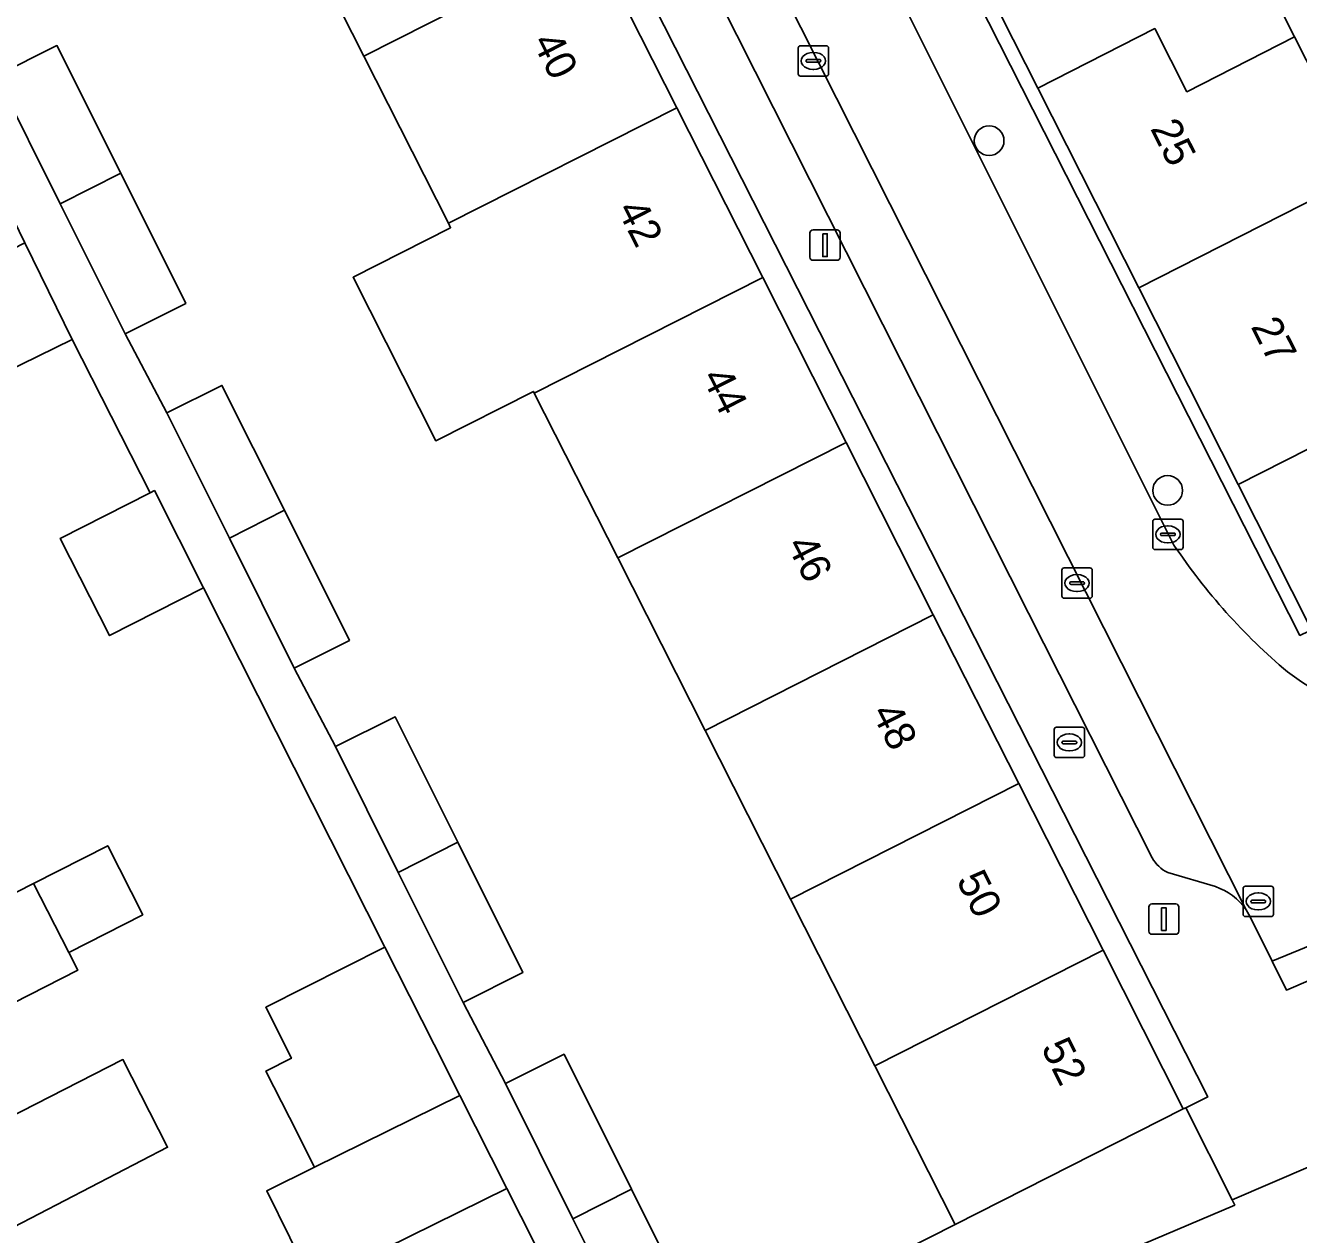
# Model space of a CAD drawing. Extents: x 162344 to 162869, y 381217 to 381818.
# Drawn here: x 162451.39 to 162493.3, y 381513.5 to 381553.28 of the extents above; entities that cross this region are included whole.
import ezdxf

# ---------------------------------------------------------------- set-up
doc = ezdxf.new("R2010")
doc.units = 0
for name, color, linetype in [('IMGEO_Boom', 7, 'Continuous'), ('IMGEO_Brandkraan', 7, 'Continuous'), ('IMGEO_Erf', 7, 'Continuous'), ('IMGEO_Groenvoorziening', 7, 'Continuous'), ('IMGEO_Kolk', 7, 'Continuous'), ('IMGEO_Lichtmast', 7, 'Continuous'), ('IMGEO_Pand', 7, 'Continuous'), ('IMGEO_Pand_nummerreeks', 7, 'Continuous'), ('IMGEO_Parkeervlak_open', 7, 'Continuous'), ('IMGEO_Rijbaan_lokaal_open', 7, 'Continuous'), ('IMGEO_Rioolput', 7, 'Continuous'), ('IMGEO_Voetpad_open', 7, 'Continuous')]:
    doc.layers.add(name, color=color, linetype=linetype)

msp = doc.modelspace()

# ---------------------------------------------------------------- linework, layer by layer
at = {"layer": 'IMGEO_Boom'}
for centre in [(162483.115, 381549.492), (162488.992, 381537.984)]:
    msp.add_circle(centre, 0.489, dxfattribs=at)
at = {"layer": 'IMGEO_Brandkraan'}
for p, q in [((162485.255, 381529.265), (162485.255, 381530.117)), ((162485.33, 381530.191), (162486.182, 381530.191)), ((162486.256, 381530.117), (162486.256, 381529.265)), ((162485.514, 381529.685), (162485.514, 381529.697)), ((162485.952, 381529.648), (162485.554, 381529.648)), ((162485.557, 381529.734), (162485.955, 381529.734)), ((162485.743, 381529.971), (162485.768, 381529.971)), ((162485.998, 381529.697), (162485.998, 381529.685)), ((162486.182, 381529.191), (162485.33, 381529.191)), ((162485.766, 381529.411), (162485.741, 381529.411))]:
    msp.add_line(p, q, dxfattribs=at)
for points in [[(162485.255, 381529.265), (162485.255, 381530.117)], [(162485.33, 381530.191), (162486.182, 381530.191)], [(162486.256, 381530.117), (162486.256, 381529.265)], [(162486.182, 381529.191), (162485.33, 381529.191)]]:
    msp.add_lwpolyline(points, dxfattribs=at)
for centre, radius, start, end in [((162485.332, 381530.115), 0.0765, 91.552, 178.448), ((162485.332, 381530.115), 0.0765, 91.552, 178.448), ((162486.18, 381530.115), 0.0765, 1.552, 88.448), ((162486.18, 381530.115), 0.0765, 1.552, 88.448), ((162485.554, 381529.694), 0.0403, 85.8775, 175.7526), ((162485.551, 381529.684), 0.0366, 178.938, 274.7102), ((162485.955, 381529.691), 0.043, 264.8664, 352.4533), ((162485.959, 381529.696), 0.0386, 1.7309, 96.639), ((162485.332, 381529.267), 0.0765, 181.552, 268.448), ((162485.332, 381529.267), 0.0765, 181.552, 268.448), ((162486.18, 381529.267), 0.0765, 271.552, 358.448), ((162486.18, 381529.267), 0.0765, 271.552, 358.448)]:
    msp.add_arc(centre, radius, start, end, dxfattribs=at)
for centre, major_axis, ratio, start_param, end_param in [((162485.742, 381529.691), (-0.387, 0.002), 0.722429, 4.712389, 7.853982), ((162485.767, 381529.691), (-0.39, 0.002), 0.717154, 1.570796, 4.712389)]:
    msp.add_ellipse(centre, major_axis=major_axis, ratio=ratio, start_param=start_param, end_param=end_param, dxfattribs=at)
at = {"layer": 'IMGEO_Erf'}
for points in [[(162470.917, 381578.514), (162468.494, 381583.305), (162465.26, 381589.702), (162461.906, 381596.335), (162459.581, 381600.933), (162457.202, 381605.637), (162453.968, 381612.034), (162453.435, 381611.809), (162493.347, 381533.215), (162493.913, 381533.481), (162493.857, 381533.592), (162493.677, 381533.501), (162491.312, 381538.178), (162488.041, 381544.647), (162484.716, 381551.224), (162482.296, 381556.009), (162479.903, 381560.742), (162476.604, 381567.267), (162474.308, 381571.807)], [(162456.714, 381584.2), (162456.002, 381583.84), (162458.935, 381578.045), (162461.717, 381572.548), (162464.522, 381567.004), (162467.363, 381561.39), (162470.051, 381556.078), (162472.834, 381550.578), (162475.661, 381544.992), (162478.408, 381539.564), (162481.278, 381533.893), (162484.09, 381528.337), (162486.866, 381522.852), (162489.508, 381517.63), (162489.593, 381517.672), (162490.31, 381518.027)]]:
    msp.add_lwpolyline(points, close=True, dxfattribs=at)
for points in [[(162480.644, 381577.675), (162484.006, 381571.026), (162486.416, 381566.262), (162488.499, 381562.142), (162490.418, 381563.117), (162491.622, 381560.746), (162489.699, 381559.769), (162493.17, 381552.905), (162495.445, 381548.407)], [(162472.033, 381508.787), (162481.996, 381513.829), (162479.353, 381519.049), (162476.576, 381524.534), (162473.763, 381530.089), (162470.891, 381535.76), (162468.143, 381541.187), (162468.115, 381541.243), (162464.902, 381539.617), (162462.179, 381544.998), (162465.39, 381546.624), (162465.315, 381546.773), (162462.53, 381552.272), (162459.842, 381557.583), (162456.999, 381563.197), (162454.192, 381568.74), (162451.409, 381574.236)], [(162450.434, 381551.625), (162452.428, 381552.622), (162454.529, 381548.418), (162456.67, 381544.136), (162454.677, 381543.139), (162456.045, 381540.533), (162457.861, 381541.441), (162459.917, 381537.33), (162462.057, 381533.048), (162460.242, 381532.14), (162461.595, 381529.554), (162463.562, 381530.537), (162465.629, 381526.404), (162467.77, 381522.122), (162465.803, 381521.138), (162467.194, 381518.465), (162469.125, 381519.43), (162471.343, 381514.994), (162473.29, 381511.1)], [(162469.516, 381510.504), (162467.239, 381515.015), (162460.857, 381511.863), (162459.338, 381514.938), (162460.907, 381515.713), (162460.082, 381517.348), (162459.311, 381518.876), (162460.15, 381519.3), (162459.304, 381520.976), (162463.228, 381522.956), (162457.257, 381534.774), (162454.16, 381533.207), (162452.541, 381536.406), (162455.496, 381537.907), (162452.935, 381542.95), (162446.253, 381539.679)], [(162446.848, 381522.602), (162451.661, 381525.051), (162454.1, 381526.292), (162455.254, 381524.023), (162452.816, 381522.782), (162453.114, 381522.196), (162448.308, 381519.755)], [(162449.803, 381516.816), (162454.602, 381519.257), (162456.07, 381516.371), (162447.611, 381511.99)]]:
    msp.add_lwpolyline(points, dxfattribs=at)
at = {"layer": 'IMGEO_Groenvoorziening'}
msp.add_lwpolyline([(162508.217, 381521.986), (162491.115, 381514.642), (162491.203, 381514.467), (162481.691, 381510.428), (162483.392, 381506.996), (162480.623, 381505.624), (162478.842, 381509.219), (162474.241, 381507.266), (162474.364, 381504.517), (162490.097, 381473.002)], dxfattribs=at)
at = {"layer": 'IMGEO_Kolk'}
for p, q in [((162476.83, 381551.69), (162476.83, 381552.542)), ((162476.905, 381552.616), (162477.757, 381552.616)), ((162477.318, 381552.396), (162477.343, 381552.396)), ((162477.831, 381552.542), (162477.831, 381551.69)), ((162477.089, 381552.11), (162477.089, 381552.122)), ((162477.527, 381552.073), (162477.129, 381552.073)), ((162477.132, 381552.159), (162477.53, 381552.159)), ((162477.341, 381551.836), (162477.316, 381551.836)), ((162477.573, 381552.122), (162477.573, 381552.11)), ((162477.757, 381551.616), (162476.905, 381551.616)), ((162488.5, 381536.112), (162488.5, 381536.964)), ((162488.575, 381537.038), (162489.427, 381537.038)), ((162488.988, 381536.818), (162489.013, 381536.818)), ((162489.501, 381536.964), (162489.501, 381536.112)), ((162488.759, 381536.532), (162488.759, 381536.544)), ((162489.197, 381536.495), (162488.799, 381536.495)), ((162488.802, 381536.581), (162489.2, 381536.581)), ((162489.243, 381536.544), (162489.243, 381536.532)), ((162489.427, 381536.038), (162488.575, 381536.038)), ((162489.011, 381536.258), (162488.986, 381536.258)), ((162485.508, 381534.509), (162485.508, 381535.361)), ((162485.583, 381535.435), (162486.435, 381535.435)), ((162485.996, 381535.215), (162486.021, 381535.215)), ((162486.509, 381535.361), (162486.509, 381534.509)), ((162485.767, 381534.929), (162485.767, 381534.941)), ((162486.205, 381534.892), (162485.807, 381534.892)), ((162485.81, 381534.978), (162486.208, 381534.978)), ((162486.019, 381534.655), (162485.994, 381534.655)), ((162486.251, 381534.941), (162486.251, 381534.929)), ((162486.435, 381534.435), (162485.583, 381534.435))]:
    msp.add_line(p, q, dxfattribs=at)
for points in [[(162476.83, 381551.69), (162476.83, 381552.542)], [(162476.905, 381552.616), (162477.757, 381552.616)], [(162477.831, 381552.542), (162477.831, 381551.69)], [(162477.757, 381551.616), (162476.905, 381551.616)], [(162488.5, 381536.112), (162488.5, 381536.964)], [(162488.575, 381537.038), (162489.427, 381537.038)], [(162489.501, 381536.964), (162489.501, 381536.112)], [(162489.427, 381536.038), (162488.575, 381536.038)], [(162485.508, 381534.509), (162485.508, 381535.361)], [(162485.583, 381535.435), (162486.435, 381535.435)], [(162486.509, 381535.361), (162486.509, 381534.509)], [(162486.435, 381534.435), (162485.583, 381534.435)]]:
    msp.add_lwpolyline(points, dxfattribs=at)
for centre, radius, start, end in [((162476.907, 381552.54), 0.0765, 91.552, 178.448), ((162476.907, 381552.54), 0.0765, 91.552, 178.448), ((162477.755, 381552.54), 0.0765, 1.552, 88.448), ((162477.755, 381552.54), 0.0765, 1.552, 88.448), ((162477.129, 381552.119), 0.0403, 85.8775, 175.7526), ((162477.126, 381552.109), 0.0366, 178.938, 274.7102), ((162477.53, 381552.116), 0.043, 264.8664, 352.4533), ((162477.534, 381552.121), 0.0386, 1.7309, 96.639), ((162476.907, 381551.692), 0.0765, 181.552, 268.448), ((162476.907, 381551.692), 0.0765, 181.552, 268.448), ((162477.755, 381551.692), 0.0765, 271.552, 358.448), ((162477.755, 381551.692), 0.0765, 271.552, 358.448), ((162488.577, 381536.962), 0.0765, 91.552, 178.448), ((162488.577, 381536.962), 0.0765, 91.552, 178.448), ((162489.425, 381536.962), 0.0765, 1.552, 88.448), ((162489.425, 381536.962), 0.0765, 1.552, 88.448), ((162488.799, 381536.541), 0.0403, 85.8775, 175.7526), ((162488.796, 381536.531), 0.0366, 178.938, 274.7102), ((162489.2, 381536.538), 0.043, 264.8664, 352.4533), ((162489.204, 381536.543), 0.0386, 1.7309, 96.639), ((162488.577, 381536.114), 0.0765, 181.552, 268.448), ((162488.577, 381536.114), 0.0765, 181.552, 268.448), ((162489.425, 381536.114), 0.0765, 271.552, 358.448), ((162489.425, 381536.114), 0.0765, 271.552, 358.448), ((162485.585, 381535.359), 0.0765, 91.552, 178.448), ((162485.585, 381535.359), 0.0765, 91.552, 178.448), ((162486.433, 381535.359), 0.0765, 1.552, 88.448), ((162486.433, 381535.359), 0.0765, 1.552, 88.448), ((162485.807, 381534.938), 0.0403, 85.8775, 175.7526), ((162485.804, 381534.928), 0.0366, 178.938, 274.7102), ((162486.208, 381534.935), 0.043, 264.8664, 352.4533), ((162486.212, 381534.94), 0.0386, 1.7309, 96.639), ((162485.585, 381534.511), 0.0765, 181.552, 268.448), ((162485.585, 381534.511), 0.0765, 181.552, 268.448), ((162486.433, 381534.511), 0.0765, 271.552, 358.448), ((162486.433, 381534.511), 0.0765, 271.552, 358.448)]:
    msp.add_arc(centre, radius, start, end, dxfattribs=at)
for centre, major_axis, ratio, start_param, end_param in [((162477.317, 381552.116), (-0.387, 0.002), 0.722429, 4.712389, 7.853982), ((162477.342, 381552.116), (-0.39, 0.002), 0.717154, 1.570796, 4.712389), ((162488.987, 381536.538), (-0.387, 0.002), 0.722429, 4.712389, 7.853982), ((162489.012, 381536.538), (-0.39, 0.002), 0.717154, 1.570796, 4.712389), ((162485.995, 381534.935), (-0.387, 0.002), 0.722429, 4.712389, 7.853982), ((162486.02, 381534.935), (-0.39, 0.002), 0.717154, 1.570796, 4.712389)]:
    msp.add_ellipse(centre, major_axis=major_axis, ratio=ratio, start_param=start_param, end_param=end_param, dxfattribs=at)
at = {"layer": 'IMGEO_Lichtmast'}
for p, q in [((162477.218, 381545.655), (162477.218, 381546.455)), ((162477.218, 381546.455), (162477.218, 381545.655)), ((162477.318, 381546.555), (162478.108, 381546.555)), ((162478.108, 381546.555), (162477.318, 381546.555)), ((162478.208, 381546.455), (162478.208, 381545.655)), ((162478.208, 381545.655), (162478.208, 381546.455)), ((162478.108, 381545.555), (162477.318, 381545.555)), ((162477.318, 381545.555), (162478.108, 381545.555)), ((162488.371, 381523.479), (162488.371, 381524.279)), ((162488.371, 381524.279), (162488.371, 381523.479)), ((162488.471, 381524.379), (162489.261, 381524.379)), ((162489.261, 381524.379), (162488.471, 381524.379)), ((162489.361, 381524.279), (162489.361, 381523.479)), ((162489.361, 381523.479), (162489.361, 381524.279)), ((162489.261, 381523.379), (162488.471, 381523.379)), ((162488.471, 381523.379), (162489.261, 381523.379))]:
    msp.add_line(p, q, dxfattribs=at)
for points in [[(162477.638, 381546.43), (162477.788, 381546.43), (162477.788, 381545.68), (162477.638, 381545.68), (162477.638, 381546.43)], [(162488.791, 381524.254), (162488.941, 381524.254), (162488.941, 381523.504), (162488.791, 381523.504), (162488.791, 381524.254)]]:
    msp.add_lwpolyline(points, dxfattribs=at)
for centre, start, end in [((162477.318, 381546.455), 90, 180), ((162477.318, 381546.455), 90, 180), ((162478.108, 381546.455), 0, 90), ((162478.108, 381546.455), 360, 90), ((162477.318, 381545.655), 180, 270), ((162477.318, 381545.655), 180, 270), ((162478.108, 381545.655), 270, 0), ((162478.108, 381545.655), 270, 0), ((162488.471, 381524.279), 90, 180), ((162488.471, 381524.279), 90, 180), ((162489.261, 381524.279), 0, 90), ((162489.261, 381524.279), 360, 90), ((162488.471, 381523.479), 180, 270), ((162488.471, 381523.479), 180, 270), ((162489.261, 381523.479), 270, 0), ((162489.261, 381523.479), 270, 0)]:
    msp.add_arc(centre, 0.1, start, end, dxfattribs=at)
at = {"layer": 'IMGEO_Pand'}
for points in [[(162459.842, 381557.583), (162462.53, 381552.272), (162470.051, 381556.078), (162467.363, 381561.39)], [(162489.699, 381559.769), (162482.296, 381556.009), (162484.716, 381551.224), (162488.569, 381553.181), (162489.624, 381551.104), (162493.17, 381552.905)], [(162470.051, 381556.078), (162462.53, 381552.272), (162465.315, 381546.773), (162472.834, 381550.578)], [(162493.17, 381552.905), (162489.624, 381551.104), (162488.569, 381553.181), (162484.716, 381551.224), (162488.041, 381544.647), (162495.445, 381548.407)], [(162454.529, 381548.418), (162452.428, 381552.622), (162450.434, 381551.625), (162452.541, 381547.412)], [(162472.834, 381550.578), (162465.315, 381546.773), (162465.39, 381546.624), (162462.179, 381544.998), (162464.902, 381539.617), (162468.115, 381541.243), (162468.143, 381541.187), (162475.661, 381544.992)], [(162454.529, 381548.418), (162452.541, 381547.412), (162454.677, 381543.139), (162456.67, 381544.136)], [(162497.722, 381543.904), (162495.445, 381548.407), (162488.041, 381544.647), (162491.312, 381538.178), (162495.188, 381540.147), (162494.191, 381542.111)], [(162451.378, 381546.131), (162444.753, 381542.743), (162446.253, 381539.679), (162452.935, 381542.95)], [(162478.408, 381539.564), (162475.661, 381544.992), (162468.143, 381541.187), (162470.891, 381535.76)], [(162497.722, 381543.904), (162494.191, 381542.111), (162495.188, 381540.147), (162491.312, 381538.178), (162493.677, 381533.501), (162493.857, 381533.592), (162497.202, 381535.283), (162501.094, 381537.236), (162500.984, 381537.454)], [(162458.105, 381536.413), (162459.917, 381537.33), (162457.861, 381541.441), (162456.045, 381540.533)], [(162478.408, 381539.564), (162470.891, 381535.76), (162473.763, 381530.089), (162481.278, 381533.893)], [(162455.636, 381537.978), (162455.496, 381537.907), (162452.541, 381536.406), (162454.16, 381533.207), (162457.257, 381534.774)], [(162458.105, 381536.413), (162460.242, 381532.14), (162462.057, 381533.048), (162459.917, 381537.33)], [(162481.278, 381533.893), (162473.763, 381530.089), (162476.576, 381524.534), (162484.09, 381528.337)], [(162463.666, 381525.411), (162465.629, 381526.404), (162463.562, 381530.537), (162461.595, 381529.554)], [(162479.353, 381519.049), (162486.866, 381522.852), (162484.09, 381528.337), (162476.576, 381524.534)], [(162451.661, 381525.051), (162452.816, 381522.782), (162455.254, 381524.023), (162454.1, 381526.292)], [(162463.666, 381525.411), (162465.803, 381521.138), (162467.77, 381522.122), (162465.629, 381526.404)], [(162453.114, 381522.196), (162452.816, 381522.782), (162451.661, 381525.051), (162446.848, 381522.602), (162445.594, 381525.066), (162441.466, 381522.97), (162441.013, 381523.861), (162436.535, 381521.587), (162438.183, 381518.347), (162438.919, 381518.108), (162440.181, 381515.627), (162448.308, 381519.755)], [(162464.846, 381519.754), (162463.228, 381522.956), (162459.304, 381520.976), (162460.15, 381519.3), (162459.311, 381518.876), (162460.082, 381517.348), (162460.907, 381515.713), (162465.693, 381518.077)], [(162479.353, 381519.049), (162481.996, 381513.829), (162485.047, 381515.373), (162489.508, 381517.63), (162486.866, 381522.852)], [(162454.602, 381519.257), (162449.803, 381516.816), (162448.368, 381519.636), (162448.308, 381519.755), (162440.181, 381515.627), (162440.477, 381515.046), (162440.247, 381514.338), (162440.945, 381512.965), (162441.614, 381512.747), (162443.154, 381509.722), (162447.611, 381511.99), (162456.07, 381516.371)], [(162469.416, 381514.019), (162471.343, 381514.994), (162469.125, 381519.43), (162467.194, 381518.465)], [(162467.239, 381515.015), (162465.693, 381518.077), (162460.907, 381515.713), (162459.338, 381514.938), (162460.857, 381511.863)], [(162469.416, 381514.019), (162471.359, 381510.134), (162473.29, 381511.1), (162471.343, 381514.994)]]:
    msp.add_lwpolyline(points, close=True, dxfattribs=at)
at = {"layer": 'IMGEO_Parkeervlak_open'}
for points in [[(162491.571, 381524.186), (162460.5, 381585.739), (162459.315, 381588.084), (162459.045, 381588.618), (162435.395, 381635.369), (162425.373, 381654.562)], [(162424.757, 381651.992), (162433.476, 381634.757), (162458.021, 381586.227), (162484.409, 381533.947), (162488.481, 381525.898)], [(162488.994, 381525.415), (162490.563, 381524.947)]]:
    msp.add_lwpolyline(points, dxfattribs=at)
for centre, radius, start, end in [((162489.478, 381526.443), 1.136, 208.6571, 244.7934), ((162489.933, 381523.064), 1.986, 34.4049, 71.4924)]:
    msp.add_arc(centre, radius, start, end, dxfattribs=at)
at = {"layer": 'IMGEO_Rijbaan_lokaal_open'}
for points in [[(162471.49, 381571.265), (162464.059, 381585.948), (162463.431, 381587.185), (162460.5, 381585.739), (162491.571, 381524.186), (162491.709, 381523.952), (162492.43, 381522.496), (162492.451, 381522.505), (162495.827, 381523.884), (162495.993, 381523.971), (162534.166, 381540.393), (162534.297, 381540.457), (162534.943, 381540.72), (162533.689, 381543.768), (162533.404, 381543.643), (162533.181, 381543.553), (162501.836, 381530.146), (162501.509, 381530.036)], [(162489.2, 381536.187), (162480.304, 381553.954), (162471.49, 381571.265)]]:
    msp.add_lwpolyline(points, dxfattribs=at)
for centre, radius, start, end in [((162505.924, 381547.395), 20.132, 213.828, 229.8163), ((162499.46, 381540.729), 10.888, 233.1735, 280.848)]:
    msp.add_arc(centre, radius, start, end, dxfattribs=at)
at = {"layer": 'IMGEO_Rioolput'}
for p, q in [((162491.475, 381524.034), (162491.475, 381524.886)), ((162491.55, 381524.96), (162492.402, 381524.96)), ((162491.963, 381524.74), (162491.988, 381524.74)), ((162492.476, 381524.886), (162492.476, 381524.034)), ((162491.734, 381524.454), (162491.734, 381524.466)), ((162492.172, 381524.417), (162491.774, 381524.417)), ((162491.777, 381524.503), (162492.175, 381524.503)), ((162491.986, 381524.18), (162491.961, 381524.18)), ((162492.218, 381524.466), (162492.218, 381524.454)), ((162492.402, 381523.96), (162491.55, 381523.96))]:
    msp.add_line(p, q, dxfattribs=at)
for points in [[(162491.475, 381524.034), (162491.475, 381524.886)], [(162491.55, 381524.96), (162492.402, 381524.96)], [(162492.476, 381524.886), (162492.476, 381524.034)], [(162492.402, 381523.96), (162491.55, 381523.96)]]:
    msp.add_lwpolyline(points, dxfattribs=at)
for centre, radius, start, end in [((162491.552, 381524.884), 0.0765, 91.552, 178.448), ((162491.552, 381524.884), 0.0765, 91.552, 178.448), ((162492.4, 381524.884), 0.0765, 1.552, 88.448), ((162492.4, 381524.884), 0.0765, 1.552, 88.448), ((162491.774, 381524.463), 0.0403, 85.8775, 175.7526), ((162491.771, 381524.453), 0.0366, 178.938, 274.7102), ((162492.175, 381524.46), 0.043, 264.8664, 352.4533), ((162492.179, 381524.465), 0.0386, 1.7309, 96.639), ((162491.552, 381524.036), 0.0765, 181.552, 268.448), ((162491.552, 381524.036), 0.0765, 181.552, 268.448), ((162492.4, 381524.036), 0.0765, 271.552, 358.448), ((162492.4, 381524.036), 0.0765, 271.552, 358.448)]:
    msp.add_arc(centre, radius, start, end, dxfattribs=at)
for centre, major_axis, ratio, start_param, end_param in [((162491.962, 381524.46), (-0.387, 0.002), 0.722429, 4.712389, 7.853982), ((162491.987, 381524.46), (-0.39, 0.002), 0.717154, 1.570796, 4.712389)]:
    msp.add_ellipse(centre, major_axis=major_axis, ratio=ratio, start_param=start_param, end_param=end_param, dxfattribs=at)
at = {"layer": 'IMGEO_Voetpad_open'}
for points in [[(162430.818, 381673.015), (162428.569, 381675.765), (162428.211, 381675.44), (162428.12, 381675.14), (162427.72, 381671.816), (162428.169, 381670.985), (162415.217, 381664.354), (162415.849, 381663.025), (162416.703, 381663.475), (162450.084, 381597.259), (162455.733, 381586.132), (162456.714, 381584.2), (162490.31, 381518.027), (162489.593, 381517.672), (162491.115, 381514.642), (162508.217, 381521.986), (162531.132, 381531.827), (162531.201, 381531.856), (162536.299, 381534.045), (162538.625, 381535.045), (162540.608, 381535.896), (162537.512, 381541.598)], [(162488.481, 381525.898), (162484.409, 381533.947), (162458.021, 381586.227), (162433.476, 381634.757), (162424.757, 381651.992)], [(162431.784, 381649.823), (162438.386, 381636.782), (162446.504, 381620.717), (162454.794, 381604.194), (162462.238, 381589.534), (162463.431, 381587.185), (162464.059, 381585.948), (162471.49, 381571.265), (162480.304, 381553.954), (162489.2, 381536.187)], [(162533.181, 381543.553), (162533.404, 381543.643), (162533.689, 381543.768), (162533.893, 381543.857), (162532.638, 381549.091), (162509.986, 381537.559), (162508.501, 381536.927), (162507.307, 381539.243), (162497.363, 381534.965), (162497.202, 381535.283), (162493.857, 381533.592), (162493.913, 381533.481), (162493.347, 381533.215), (162453.435, 381611.809), (162453.968, 381612.034), (162453.886, 381612.196), (162461.304, 381615.919), (162461.371, 381615.787), (162465.983, 381618.274)], [(162437.424, 381573.954), (162439.413, 381570.046), (162440.071, 381568.694), (162442.964, 381562.844), (162449.101, 381550.78), (162451.378, 381546.131), (162452.935, 381542.95), (162455.496, 381537.907), (162455.636, 381537.978), (162457.257, 381534.774), (162463.228, 381522.956), (162464.846, 381519.754), (162465.693, 381518.077), (162467.239, 381515.015), (162469.516, 381510.504), (162470.963, 381507.639), (162475.317, 381499.062), (162479.051, 381491.515), (162479.248, 381491.116), (162484.24, 381481.274)], [(162471.359, 381510.134), (162469.416, 381514.019), (162467.194, 381518.465), (162465.803, 381521.138), (162463.666, 381525.411), (162461.595, 381529.554), (162460.242, 381532.14), (162458.105, 381536.413), (162456.045, 381540.533), (162454.677, 381543.139), (162452.541, 381547.412), (162450.434, 381551.625), (162449.112, 381554.14), (162446.976, 381558.413), (162444.905, 381562.555), (162443.548, 381565.14), (162441.411, 381569.413), (162439.361, 381573.514)], [(162490.563, 381524.947), (162488.994, 381525.415)], [(162495.993, 381523.971), (162495.827, 381523.884), (162496.291, 381522.996), (162492.902, 381521.543), (162492.43, 381522.496), (162491.709, 381523.952), (162491.571, 381524.186)], [(162481.691, 381510.428), (162491.203, 381514.467), (162491.115, 381514.642), (162489.593, 381517.672), (162489.508, 381517.63), (162485.047, 381515.373), (162481.996, 381513.829), (162472.033, 381508.787)]]:
    msp.add_lwpolyline(points, dxfattribs=at)
msp.add_lwpolyline([(162495.827, 381523.884), (162492.451, 381522.505), (162492.43, 381522.496), (162492.902, 381521.543), (162496.291, 381522.996)], close=True, dxfattribs=at)
for centre, radius, start, end in [((162505.924, 381547.395), 20.132, 213.828, 229.8163), ((162499.46, 381540.729), 10.888, 233.1735, 280.848), ((162489.478, 381526.443), 1.136, 208.6571, 244.7934), ((162489.933, 381523.064), 1.986, 34.4049, 71.4924)]:
    msp.add_arc(centre, radius, start, end, dxfattribs=at)

# ---------------------------------------------------------------- texts
at = {"layer": 'IMGEO_Pand_nummerreeks'}
for s, rotation, p in [('40', 296.842, (162468.06, 381552.747)), ('25', 296.9231, (162488.405, 381549.892)), ('42', 296.8429, (162470.851, 381547.236)), ('27', 296.9288, (162491.715, 381543.375)), ('44', 296.842, (162473.643, 381541.715)), ('46', 296.842, (162476.435, 381536.198)), ('48', 296.842, (162479.229, 381530.677)), ('50', 296.842, (162482.021, 381525.16)), ('52', 296.842, (162484.81, 381519.648))]:
    msp.add_text(s, height=1, rotation=rotation, dxfattribs=at).set_placement(p)

doc.saveas('drawing.dxf')
